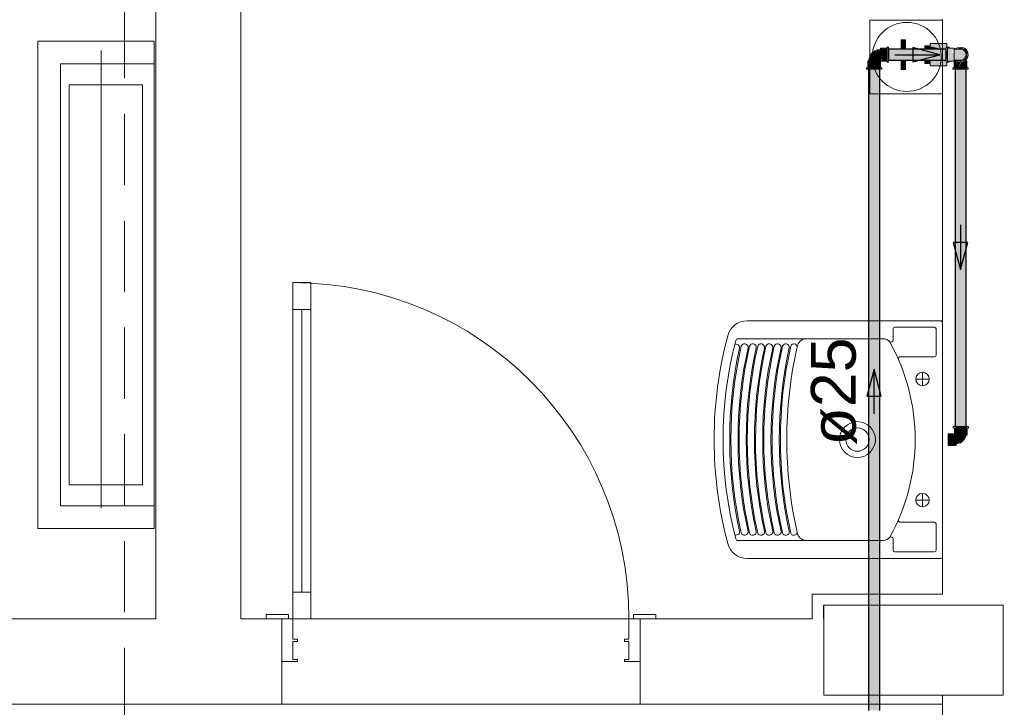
# Model space of a CAD drawing. Header units: millimetres. Extents: x 567 to 934, y -1 to 364.
# Tile 719 of 1056: x 796.25 to 800.65, y 104.75 to 107.82. Entities that reach past the tile are written whole.
import ezdxf

# ---------------------------------------------------------------- set-up
doc = ezdxf.new("R2010")
doc.units = ezdxf.units.MM
doc.header["$MEASUREMENT"] = 0
doc.linetypes.add('HIDDEN2', pattern=[0.47625, 0.3175, -0.15875])
doc.linetypes.add('NULL', pattern=[0])
for name, color, linetype, lineweight in [('A-DETL-GENF', 7, 'Continuous', 13), ('A-DETL-GENF-HDLN', 7, 'Continuous', 13), ('A-WALL', 7, 'Continuous', 25), ('AF-Condutos', 140, 'Continuous', 25), ('AF-Conexões', 152, 'Continuous', 18), ('AF-Peça de utilização', 152, 'Continuous', 18), ('AF-Registro', 253, 'Continuous', 18), ('AF-Sentido conduto', 140, 'Continuous', 30), ('AF-Textos conduto', 7, 'Continuous', 9), ('ARQ-ALV-REB', 7, 'Continuous', 18), ('ARQ-ESQUAD', 7, 'Continuous', 25), ('Caixas e Ralos - TIGRE', 7, 'Continuous', 13), ('DI-Detalhes', 1, 'HIDDEN2', 9), ('Peças hidrossanitárias', 7, 'Continuous', 13), ('Q-SPCQ', 7, 'Continuous', 13), ('S-COLS', 7, 'Continuous', 13)]:
    doc.layers.add(name, color=color, linetype=linetype, lineweight=lineweight)
doc.styles.add('Arial', font='arial.ttf')

msp = doc.modelspace()

# ---------------------------------------------------------------- hatches: boundary and pattern name
at = {"layer": 'AF-Condutos', "linetype": 'Continuous'}
for points in [[(800.13, 107.6838), (800.13, 107.6642), (800.386, 107.6642), (800.386, 107.6838)], [(800.386, 107.6443), (800.386, 107.6642), (800.13, 107.6642), (800.13, 107.6538)], [(800.386, 107.6341), (800.386, 107.6443), (800.13, 107.6538), (800.13, 107.6341)], [(800.09, 104.7352), (800.09, 107.594), (800.0405, 107.594), (800.0405, 104.7352)], [(800.476, 106.0008), (800.476, 107.594), (800.4265, 107.594), (800.4265, 106.0008)]]:
    msp.add_hatch(color=151, dxfattribs=at).paths.add_polyline_path(points)
at = {"layer": 'AF-Conexões', "linetype": 'Continuous'}
for points in [[(800.0426, 107.6438), (800.0401, 107.6302), (800.0938, 107.6331), (800.0938, 107.678), (800.0854, 107.681), (800.0567, 107.6672)], [(800.1232, 107.6864), (800.0938, 107.6874), (800.1232, 107.6836)], [(800.0938, 107.6864), (800.0938, 107.6389), (800.1232, 107.6344), (800.1232, 107.6836)], [(800.13, 107.6918), (800.1232, 107.693), (800.129, 107.6838)], [(800.1232, 107.6884), (800.1232, 107.642), (800.13, 107.6295), (800.13, 107.676)], [(800.386, 107.642), (800.3928, 107.642), (800.3928, 107.676), (800.386, 107.676)], [(800.3928, 107.6874), (800.3928, 107.6344), (800.4222, 107.6315), (800.4204, 107.6662), (800.4099, 107.67), (800.4222, 107.6836)], [(800.4784, 107.6663), (800.455, 107.6836), (800.4222, 107.6836), (800.4222, 107.6343), (800.4473, 107.6344), (800.4685, 107.6439)], [(800.434, 107.6884), (800.4598, 107.6918), (800.451, 107.693)], [(800.468, 107.6884), (800.485, 107.659), (800.4804, 107.676)], [(800.0366, 107.6302), (800.0366, 107.6008), (800.0404, 107.6008)], [(800.0376, 107.6302), (800.0404, 107.6008), (800.0851, 107.6008), (800.0851, 107.6302)], [(800.0924, 107.6008), (800.0934, 107.6302), (800.0851, 107.6302), (800.0851, 107.6008)], [(800.0938, 107.6306), (800.1232, 107.6306), (800.1232, 107.6344), (800.1002, 107.6379)], [(800.1232, 107.625), (800.13, 107.625), (800.1232, 107.6349)], [(800.4236, 107.6302), (800.4226, 107.6008), (800.4309, 107.6008), (800.4358, 107.6252)], [(800.4522, 107.6251), (800.4436, 107.6008), (800.4652, 107.6008), (800.4705, 107.6275)], [(800.451, 107.625), (800.4598, 107.6261), (800.475, 107.6349)], [(800.4794, 107.6302), (800.4711, 107.6302), (800.4652, 107.6008), (800.4784, 107.6008)], [(800.031, 107.6008), (800.031, 107.594), (800.0409, 107.6008)], [(800.0944, 107.6008), (800.048, 107.6008), (800.0355, 107.594), (800.082, 107.594)], [(800.4804, 107.6008), (800.434, 107.6008), (800.4215, 107.594), (800.468, 107.594)], [(800.4358, 107.6252), (800.4309, 107.6008), (800.4368, 107.6008), (800.442, 107.6234)], [(800.4427, 107.6261), (800.4368, 107.6008), (800.4436, 107.6008), (800.4497, 107.6251)]]:
    msp.add_hatch(color=161, dxfattribs=at).paths.add_polyline_path(points)
at = {"layer": 'AF-Peça de utilização', "linetype": 'Continuous'}
for points in [[(800.4233, 105.969), (800.3963, 105.969), (800.3963, 105.9624), (800.432, 105.9613)], [(800.432, 105.9201), (800.432, 105.9613), (800.3963, 105.9613), (800.3963, 105.9201)], [(800.4233, 105.994), (800.4233, 105.969), (800.4271, 105.9624), (800.4375, 105.9624), (800.432, 105.9916)], [(800.4811, 105.994), (800.476, 106.0005), (800.4347, 106.0008), (800.4276, 105.994)], [(800.4758, 105.9649), (800.4718, 105.994), (800.4316, 105.994), (800.4375, 105.9624)], [(800.432, 105.9236), (800.4515, 105.9288), (800.4672, 105.9427), (800.4728, 105.9624), (800.432, 105.9624)], [(800.4801, 105.9624), (800.4801, 105.994), (800.4718, 105.994), (800.4763, 105.9624)], [(800.3963, 105.9175), (800.432, 105.9166), (800.432, 105.9201), (800.3963, 105.9201)]]:
    msp.add_hatch(color=161, dxfattribs=at).paths.add_polyline_path(points)
at = {"layer": 'AF-Registro', "linetype": 'Continuous'}
for points in [[(800.2058, 107.6838), (800.2058, 107.7254), (800.1858, 107.7254), (800.1858, 107.6838)], [(800.3158, 107.6988), (800.2918, 107.6988), (800.2918, 107.6838), (800.3158, 107.6838)], [(800.3898, 107.7087), (800.3158, 107.7087), (800.3158, 107.7065), (800.3898, 107.6961)], [(800.3158, 107.7065), (800.3158, 107.6961), (800.3898, 107.6961)], [(800.3158, 107.6961), (800.3158, 107.6838), (800.3699, 107.6838)], [(800.3158, 107.6961), (800.3699, 107.6838), (800.386, 107.6838), (800.3898, 107.6961)], [(800.1858, 107.6341), (800.1858, 107.5926), (800.2058, 107.5926), (800.2058, 107.6341)], [(800.2918, 107.6209), (800.3158, 107.6192), (800.3158, 107.6341), (800.2918, 107.6341)], [(800.3898, 107.6218), (800.386, 107.6341), (800.3158, 107.6341), (800.3158, 107.6218)], [(800.3898, 107.6218), (800.3158, 107.6218), (800.3898, 107.6114)], [(800.3158, 107.6092), (800.3898, 107.6092), (800.3898, 107.6114), (800.3158, 107.6218)]]:
    msp.add_hatch(color=254, dxfattribs=at).paths.add_polyline_path(points)

# ---------------------------------------------------------------- linework, layer by layer
at = {"layer": 'A-DETL-GENF', "color": 8, "lineweight": 5}
for p, q in [((797.471, 106.6427), (797.471, 105.1427)), ((797.551, 106.6427), (797.471, 106.6427)), ((797.471, 106.6427), (797.551, 106.6427)), ((797.471, 106.5227), (797.471, 106.6427)), ((797.551, 105.1427), (797.551, 106.6427)), ((797.551, 106.6427), (797.551, 106.5227)), ((797.551, 106.5227), (797.471, 106.5227)), ((797.511, 106.5227), (797.511, 105.2627)), ((797.471, 105.2627), (797.551, 105.2627)), ((797.471, 105.1427), (797.471, 105.2627)), ((797.551, 105.2627), (797.551, 105.1427)), ((797.471, 105.1427), (797.551, 105.1427)), ((797.551, 105.1427), (797.471, 105.1427))]:
    msp.add_line(p, q, dxfattribs=at)
at = {"layer": 'A-DETL-GENF-HDLN', "color": 8, "lineweight": 5}
msp.add_arc((797.471, 105.1427), 1.5, 0, 90, dxfattribs=at)
at = {"layer": 'A-WALL', "color": 8, "lineweight": 5}
for p, q in [((796.859, 108.5455), (796.859, 105.1427)), ((797.239, 105.1427), (797.239, 108.4666)), ((800.371, 107.8165), (800.371, 105.2537)), ((799.7887, 105.2537), (799.7887, 105.1427)), ((800.371, 105.2537), (799.7887, 105.2537)), ((799.8387, 105.1427), (799.8387, 105.2037)), ((799.8387, 105.2037), (799.8414, 105.2037)), ((799.8414, 105.2037), (800.6414, 105.2037)), ((800.6414, 105.2037), (800.6414, 104.8037)), ((796.859, 105.1427), (795.709, 105.1427)), ((797.421, 105.1427), (797.239, 105.1427)), ((797.421, 104.7627), (797.421, 105.1427)), ((799.7887, 105.1427), (799.021, 105.1427)), ((799.021, 105.1427), (799.021, 104.7627)), ((799.8414, 105.1427), (799.8387, 105.1427)), ((799.8414, 104.8037), (799.8414, 105.1427)), ((800.6414, 104.8037), (799.8414, 104.8037)), ((800.371, 104.8037), (800.371, 104.5627)), ((795.709, 104.7627), (797.421, 104.7627)), ((799.021, 104.7627), (800.371, 104.7627))]:
    msp.add_line(p, q, dxfattribs=at)
at = {"layer": 'AF-Condutos'}
for p, q in [((800.13, 107.6838), (800.13, 107.6806)), ((800.1858, 107.6838), (800.13, 107.6838)), ((800.13, 107.6806), (800.13, 107.6737)), ((800.13, 107.6737), (800.13, 107.6694)), ((800.2058, 107.6838), (800.1858, 107.6838)), ((800.2918, 107.6838), (800.2058, 107.6838)), ((800.3158, 107.6838), (800.2918, 107.6838)), ((800.386, 107.6838), (800.3158, 107.6838)), ((800.386, 107.6806), (800.386, 107.6838)), ((800.386, 107.6737), (800.386, 107.6806)), ((800.386, 107.6694), (800.386, 107.6737)), ((800.13, 107.6694), (800.13, 107.6642)), ((800.13, 107.6642), (800.13, 107.6538)), ((800.13, 107.6538), (800.13, 107.6486)), ((800.13, 107.6486), (800.13, 107.6443)), ((800.13, 107.6443), (800.13, 107.6373)), ((800.13, 107.6373), (800.13, 107.6341)), ((800.13, 107.6341), (800.1858, 107.6341)), ((800.1858, 107.6341), (800.2058, 107.6341)), ((800.2058, 107.6341), (800.2918, 107.6341)), ((800.2918, 107.6341), (800.3158, 107.6341)), ((800.3158, 107.6341), (800.386, 107.6341)), ((800.386, 107.6642), (800.386, 107.6694)), ((800.386, 107.6538), (800.386, 107.6642)), ((800.386, 107.6443), (800.386, 107.6538)), ((800.386, 107.6373), (800.386, 107.6443)), ((800.386, 107.6341), (800.386, 107.6373)), ((800.0405, 107.594), (800.0405, 104.7352)), ((800.0448, 107.594), (800.0405, 107.594)), ((800.0525, 107.594), (800.0448, 107.594)), ((800.0624, 107.594), (800.0525, 107.594)), ((800.0727, 107.594), (800.0624, 107.594)), ((800.0817, 107.594), (800.0727, 107.594)), ((800.0878, 107.594), (800.0817, 107.594)), ((800.09, 107.594), (800.0878, 107.594)), ((800.09, 104.7352), (800.09, 107.594)), ((800.4308, 107.594), (800.4265, 107.594)), ((800.4265, 107.594), (800.4265, 106.0008)), ((800.4385, 107.594), (800.4308, 107.594)), ((800.4484, 107.594), (800.4385, 107.594)), ((800.4587, 107.594), (800.4484, 107.594)), ((800.4677, 107.594), (800.4587, 107.594)), ((800.4738, 107.594), (800.4677, 107.594)), ((800.476, 107.594), (800.4738, 107.594)), ((800.476, 106.0008), (800.476, 107.594)), ((800.4265, 106.0008), (800.4308, 106.0008)), ((800.4308, 106.0008), (800.4385, 106.0008)), ((800.4385, 106.0008), (800.4484, 106.0008)), ((800.4484, 106.0008), (800.4587, 106.0008)), ((800.4587, 106.0008), (800.4677, 106.0008)), ((800.4677, 106.0008), (800.4738, 106.0008)), ((800.4738, 106.0008), (800.476, 106.0008))]:
    msp.add_line(p, q, dxfattribs=at)
at = {"layer": 'AF-Conexões'}
for p, q in [((800.0622, 107.6715), (800.0567, 107.6672)), ((800.0676, 107.6757), (800.0622, 107.6715)), ((800.0739, 107.6786), (800.0676, 107.6757)), ((800.0802, 107.6814), (800.0739, 107.6786)), ((800.0885, 107.6829), (800.0802, 107.6814)), ((800.0938, 107.6839), (800.0885, 107.6829)), ((800.0938, 107.6874), (800.0938, 107.6864)), ((800.1232, 107.6874), (800.0938, 107.6874)), ((800.0938, 107.6864), (800.0938, 107.6839)), ((800.0938, 107.6839), (800.0938, 107.6836)), ((800.0938, 107.6823), (800.0938, 107.6839)), ((800.0938, 107.6836), (800.0938, 107.6791)), ((800.0938, 107.678), (800.0938, 107.6823)), ((800.0938, 107.6791), (800.0938, 107.6732)), ((800.0938, 107.6712), (800.0938, 107.678)), ((800.0938, 107.6732), (800.0938, 107.6663)), ((800.1232, 107.693), (800.1232, 107.6918)), ((800.13, 107.693), (800.1232, 107.693)), ((800.1232, 107.6918), (800.1232, 107.6884)), ((800.1232, 107.6884), (800.1232, 107.6874)), ((800.1232, 107.6874), (800.1232, 107.683)), ((800.1232, 107.6864), (800.1232, 107.6874)), ((800.1232, 107.6836), (800.1232, 107.6864)), ((800.1232, 107.6791), (800.1232, 107.6836)), ((800.1232, 107.683), (800.1232, 107.676)), ((800.1232, 107.6732), (800.1232, 107.6791)), ((800.1232, 107.676), (800.1232, 107.6678)), ((800.1232, 107.6663), (800.1232, 107.6732)), ((800.13, 107.6918), (800.13, 107.693)), ((800.13, 107.6884), (800.13, 107.6918)), ((800.13, 107.6838), (800.13, 107.6884)), ((800.13, 107.683), (800.13, 107.6838)), ((800.13, 107.676), (800.13, 107.683)), ((800.13, 107.6678), (800.13, 107.676)), ((800.386, 107.693), (800.386, 107.6918)), ((800.3898, 107.693), (800.386, 107.693)), ((800.386, 107.6918), (800.386, 107.6884)), ((800.386, 107.6884), (800.386, 107.6838)), ((800.386, 107.6838), (800.386, 107.683)), ((800.386, 107.683), (800.386, 107.676)), ((800.386, 107.676), (800.386, 107.6678)), ((800.3928, 107.693), (800.3898, 107.693)), ((800.3928, 107.6918), (800.3928, 107.693)), ((800.3928, 107.6884), (800.3928, 107.6918)), ((800.3928, 107.6874), (800.3928, 107.6884)), ((800.3928, 107.683), (800.3928, 107.6874)), ((800.3928, 107.6874), (800.3928, 107.6864)), ((800.4002, 107.6874), (800.3928, 107.6874)), ((800.3928, 107.6864), (800.3928, 107.685)), ((800.3928, 107.685), (800.3928, 107.6836)), ((800.3928, 107.6836), (800.3928, 107.6791)), ((800.3928, 107.676), (800.3928, 107.683)), ((800.3928, 107.6791), (800.3928, 107.6732)), ((800.3928, 107.6678), (800.3928, 107.676)), ((800.3928, 107.6732), (800.3928, 107.6663)), ((800.4222, 107.6874), (800.4002, 107.6874)), ((800.4222, 107.6864), (800.4222, 107.6874)), ((800.4222, 107.685), (800.4222, 107.6864)), ((800.4222, 107.6836), (800.4222, 107.685)), ((800.4222, 107.6791), (800.4222, 107.6836)), ((800.4222, 107.6836), (800.4222, 107.6836)), ((800.4275, 107.6835), (800.4222, 107.6836)), ((800.4222, 107.6836), (800.4222, 107.6807)), ((800.4222, 107.6807), (800.4222, 107.6794)), ((800.4222, 107.6794), (800.4222, 107.6751)), ((800.4222, 107.6732), (800.4222, 107.6791)), ((800.4222, 107.6751), (800.4222, 107.6692)), ((800.4222, 107.6692), (800.4222, 107.6732)), ((800.4295, 107.685), (800.4275, 107.6835)), ((800.4286, 107.6834), (800.4275, 107.6835)), ((800.4303, 107.6833), (800.4286, 107.6834)), ((800.4327, 107.6874), (800.4295, 107.685)), ((800.4349, 107.6832), (800.4303, 107.6833)), ((800.4308, 107.6837), (800.4349, 107.6832)), ((800.437, 107.6837), (800.4308, 107.6837)), ((800.434, 107.6884), (800.4327, 107.6874)), ((800.4422, 107.6918), (800.434, 107.6884)), ((800.4371, 107.6837), (800.437, 107.6837)), ((800.4402, 107.685), (800.4371, 107.6837)), ((800.4403, 107.6837), (800.4371, 107.6837)), ((800.4436, 107.6864), (800.4402, 107.685)), ((800.4473, 107.6836), (800.4403, 107.6837)), ((800.451, 107.693), (800.4422, 107.6918)), ((800.451, 107.6874), (800.4436, 107.6864)), ((800.4537, 107.6833), (800.4473, 107.6836)), ((800.4598, 107.6918), (800.451, 107.693)), ((800.4583, 107.6864), (800.451, 107.6874)), ((800.455, 107.6836), (800.4537, 107.6833)), ((800.4632, 107.6807), (800.455, 107.6836)), ((800.4614, 107.6851), (800.4583, 107.6864)), ((800.468, 107.6884), (800.4598, 107.6918)), ((800.4618, 107.685), (800.4614, 107.6851)), ((800.4652, 107.6836), (800.4618, 107.685)), ((800.47, 107.6751), (800.4632, 107.6807)), ((800.4711, 107.6791), (800.4652, 107.6836)), ((800.475, 107.683), (800.468, 107.6884)), ((800.4744, 107.6676), (800.47, 107.6751)), ((800.4756, 107.6732), (800.4711, 107.6791)), ((800.4804, 107.676), (800.475, 107.683)), ((800.4784, 107.6663), (800.4756, 107.6732)), ((800.4838, 107.6678), (800.4804, 107.676)), ((800.0376, 107.6302), (800.0366, 107.6302)), ((800.0366, 107.6302), (800.0366, 107.6008)), ((800.0401, 107.6302), (800.0376, 107.6302)), ((800.041, 107.6354), (800.0401, 107.6302)), ((800.0404, 107.6302), (800.0401, 107.6302)), ((800.0401, 107.6302), (800.0416, 107.6302)), ((800.0449, 107.6302), (800.0404, 107.6302)), ((800.0426, 107.6438), (800.041, 107.6354)), ((800.0416, 107.6302), (800.046, 107.6302)), ((800.0454, 107.6501), (800.0426, 107.6438)), ((800.0508, 107.6302), (800.0449, 107.6302)), ((800.0482, 107.6564), (800.0454, 107.6501)), ((800.046, 107.6302), (800.0527, 107.6302)), ((800.0525, 107.6618), (800.0482, 107.6564)), ((800.0576, 107.6302), (800.0508, 107.6302)), ((800.0567, 107.6672), (800.0525, 107.6618)), ((800.0527, 107.6302), (800.061, 107.6302)), ((800.065, 107.6302), (800.0576, 107.6302)), ((800.061, 107.6302), (800.0653, 107.6302)), ((800.0723, 107.6302), (800.065, 107.6302)), ((800.0653, 107.6302), (800.0697, 107.6302)), ((800.0697, 107.6302), (800.0779, 107.6302)), ((800.0792, 107.6302), (800.0723, 107.6302)), ((800.0779, 107.6302), (800.0846, 107.6302)), ((800.0851, 107.6302), (800.0792, 107.6302)), ((800.0846, 107.6302), (800.0892, 107.6302)), ((800.0896, 107.6302), (800.0851, 107.6302)), ((800.0892, 107.6302), (800.0908, 107.6302)), ((800.0908, 107.6302), (800.0896, 107.6302)), ((800.0908, 107.6302), (800.0921, 107.6319)), ((800.0924, 107.6302), (800.0908, 107.6302)), ((800.0921, 107.6319), (800.0938, 107.6331)), ((800.0934, 107.6302), (800.0924, 107.6302)), ((800.0934, 107.6008), (800.0934, 107.6302)), ((800.0938, 107.663), (800.0938, 107.6712)), ((800.0938, 107.6663), (800.0938, 107.659)), ((800.0938, 107.6543), (800.0938, 107.663)), ((800.0938, 107.659), (800.0938, 107.6516)), ((800.0938, 107.6461), (800.0938, 107.6543)), ((800.0938, 107.6516), (800.0938, 107.6448)), ((800.0938, 107.6393), (800.0938, 107.6461)), ((800.0938, 107.6448), (800.0938, 107.6389)), ((800.0938, 107.6348), (800.0938, 107.6393)), ((800.0938, 107.6389), (800.0938, 107.6344)), ((800.0938, 107.6331), (800.0938, 107.6348)), ((800.0938, 107.6344), (800.0938, 107.6331)), ((800.0938, 107.6331), (800.0938, 107.6315)), ((800.0938, 107.6315), (800.0938, 107.6306)), ((800.0938, 107.6306), (800.1232, 107.6306)), ((800.1232, 107.6678), (800.1232, 107.659)), ((800.1232, 107.659), (800.1232, 107.6663)), ((800.1232, 107.659), (800.1232, 107.6502)), ((800.1232, 107.6516), (800.1232, 107.659)), ((800.1232, 107.6448), (800.1232, 107.6516)), ((800.1232, 107.6502), (800.1232, 107.642)), ((800.1232, 107.6389), (800.1232, 107.6448)), ((800.1232, 107.642), (800.1232, 107.6349)), ((800.1232, 107.6344), (800.1232, 107.6389)), ((800.1232, 107.6349), (800.1232, 107.6306)), ((800.1232, 107.6315), (800.1232, 107.6344)), ((800.1232, 107.6306), (800.1232, 107.6315)), ((800.1232, 107.6306), (800.1232, 107.6295)), ((800.1232, 107.6295), (800.1232, 107.6261)), ((800.13, 107.659), (800.13, 107.6678)), ((800.13, 107.6502), (800.13, 107.659)), ((800.13, 107.642), (800.13, 107.6502)), ((800.13, 107.6349), (800.13, 107.642)), ((800.13, 107.6341), (800.13, 107.6349)), ((800.13, 107.6295), (800.13, 107.6341)), ((800.13, 107.6261), (800.13, 107.6295)), ((800.386, 107.6678), (800.386, 107.659)), ((800.386, 107.659), (800.386, 107.6502)), ((800.386, 107.6502), (800.386, 107.642)), ((800.386, 107.642), (800.386, 107.6349)), ((800.386, 107.6349), (800.386, 107.6341)), ((800.386, 107.6341), (800.386, 107.6295)), ((800.386, 107.6295), (800.386, 107.6261)), ((800.3928, 107.659), (800.3928, 107.6678)), ((800.3928, 107.6663), (800.3928, 107.659)), ((800.3928, 107.6502), (800.3928, 107.659)), ((800.3928, 107.659), (800.3928, 107.6516)), ((800.3928, 107.6516), (800.3928, 107.6448)), ((800.3928, 107.642), (800.3928, 107.6502)), ((800.3928, 107.6448), (800.3928, 107.6389)), ((800.3928, 107.6349), (800.3928, 107.642)), ((800.3928, 107.6389), (800.3928, 107.6344)), ((800.3928, 107.6306), (800.3928, 107.6349)), ((800.3928, 107.6344), (800.3928, 107.633)), ((800.3928, 107.633), (800.3928, 107.6315)), ((800.3928, 107.6315), (800.3928, 107.6306)), ((800.3928, 107.6295), (800.3928, 107.6306)), ((800.3928, 107.6306), (800.4222, 107.6306)), ((800.3928, 107.6261), (800.3928, 107.6295)), ((800.4222, 107.6663), (800.4222, 107.6692)), ((800.4222, 107.6692), (800.4222, 107.6676)), ((800.4222, 107.6676), (800.4222, 107.659)), ((800.4222, 107.659), (800.4222, 107.6663)), ((800.4222, 107.6516), (800.4222, 107.659)), ((800.4222, 107.659), (800.4222, 107.6504)), ((800.4222, 107.6487), (800.4222, 107.6516)), ((800.4222, 107.6504), (800.4222, 107.6487)), ((800.4222, 107.6448), (800.4222, 107.6487)), ((800.4222, 107.6487), (800.4222, 107.6428)), ((800.4222, 107.6389), (800.4222, 107.6448)), ((800.4222, 107.6428), (800.4222, 107.6373)), ((800.4222, 107.6344), (800.4222, 107.6389)), ((800.4222, 107.6373), (800.4222, 107.6343)), ((800.4222, 107.6343), (800.4222, 107.6344)), ((800.4222, 107.633), (800.4222, 107.6343)), ((800.4222, 107.6343), (800.4224, 107.6343)), ((800.4222, 107.6315), (800.4222, 107.633)), ((800.4222, 107.6306), (800.4222, 107.6315)), ((800.4224, 107.6343), (800.4263, 107.6345)), ((800.4226, 107.6302), (800.4226, 107.6008)), ((800.4236, 107.6302), (800.4226, 107.6302)), ((800.4264, 107.6302), (800.4236, 107.6302)), ((800.4263, 107.6345), (800.4275, 107.6345)), ((800.4264, 107.633), (800.4264, 107.6327)), ((800.4264, 107.6327), (800.4264, 107.6302)), ((800.4264, 107.6302), (800.4294, 107.6302)), ((800.4309, 107.6302), (800.4264, 107.6302)), ((800.4275, 107.6345), (800.4286, 107.6345)), ((800.4275, 107.6345), (800.4295, 107.633)), ((800.4286, 107.6345), (800.4303, 107.6346)), ((800.4294, 107.6302), (800.4324, 107.6302)), ((800.4295, 107.633), (800.4327, 107.6305)), ((800.4303, 107.6346), (800.4349, 107.6348)), ((800.4349, 107.6348), (800.4308, 107.6343)), ((800.4308, 107.6343), (800.437, 107.6342)), ((800.4324, 107.6302), (800.4309, 107.6302)), ((800.4324, 107.6302), (800.4329, 107.6302)), ((800.4329, 107.6302), (800.4324, 107.6302)), ((800.4327, 107.6305), (800.4331, 107.6302)), ((800.4331, 107.6302), (800.434, 107.6295)), ((800.434, 107.6295), (800.4422, 107.6261)), ((800.437, 107.6342), (800.4371, 107.6342)), ((800.4371, 107.6342), (800.4403, 107.6342)), ((800.4371, 107.6342), (800.4402, 107.633)), ((800.4402, 107.633), (800.4436, 107.6315)), ((800.4403, 107.6342), (800.4473, 107.6344)), ((800.4436, 107.6315), (800.451, 107.6306)), ((800.4473, 107.6344), (800.4537, 107.6347)), ((800.451, 107.6306), (800.4583, 107.6315)), ((800.4537, 107.6347), (800.455, 107.6343)), ((800.455, 107.6343), (800.4632, 107.6373)), ((800.4583, 107.6315), (800.465, 107.6343)), ((800.4598, 107.6261), (800.468, 107.6295)), ((800.4632, 107.6373), (800.47, 107.6428)), ((800.465, 107.6343), (800.4652, 107.6344)), ((800.4652, 107.6344), (800.4711, 107.6389)), ((800.468, 107.6295), (800.4688, 107.6302)), ((800.4688, 107.6302), (800.475, 107.6349)), ((800.4695, 107.6302), (800.4688, 107.6302)), ((800.4688, 107.6302), (800.4726, 107.6302)), ((800.4711, 107.6302), (800.4695, 107.6302)), ((800.47, 107.6428), (800.4744, 107.6504)), ((800.4711, 107.6389), (800.4756, 107.6448)), ((800.4756, 107.6302), (800.4711, 107.6302)), ((800.4726, 107.6302), (800.4755, 107.6302)), ((800.4759, 107.659), (800.4744, 107.6676)), ((800.4744, 107.6504), (800.4759, 107.659)), ((800.475, 107.6349), (800.4756, 107.6357)), ((800.4755, 107.6302), (800.4756, 107.6302)), ((800.4756, 107.6448), (800.4784, 107.6516)), ((800.4756, 107.6357), (800.4804, 107.642)), ((800.4756, 107.6354), (800.4756, 107.6357)), ((800.4756, 107.6303), (800.4756, 107.6354)), ((800.4756, 107.6302), (800.4756, 107.6303)), ((800.4784, 107.6302), (800.4756, 107.6302)), ((800.4794, 107.659), (800.4784, 107.6663)), ((800.4784, 107.6516), (800.4794, 107.659)), ((800.4794, 107.6302), (800.4784, 107.6302)), ((800.4794, 107.6008), (800.4794, 107.6302)), ((800.4804, 107.642), (800.4838, 107.6502)), ((800.485, 107.659), (800.4838, 107.6678)), ((800.4838, 107.6502), (800.485, 107.659)), ((800.0321, 107.6008), (800.031, 107.6008)), ((800.031, 107.6008), (800.031, 107.594)), ((800.031, 107.594), (800.0321, 107.594)), ((800.0355, 107.6008), (800.0321, 107.6008)), ((800.0321, 107.594), (800.0355, 107.594)), ((800.0366, 107.6008), (800.0355, 107.6008)), ((800.0355, 107.594), (800.0405, 107.594)), ((800.0409, 107.6008), (800.0366, 107.6008)), ((800.0366, 107.6008), (800.0376, 107.6008)), ((800.0376, 107.6008), (800.0404, 107.6008)), ((800.0404, 107.6008), (800.0449, 107.6008)), ((800.0405, 107.594), (800.0409, 107.594)), ((800.048, 107.6008), (800.0409, 107.6008)), ((800.0409, 107.594), (800.048, 107.594)), ((800.0449, 107.6008), (800.0508, 107.6008)), ((800.0562, 107.6008), (800.048, 107.6008)), ((800.048, 107.594), (800.0562, 107.594)), ((800.0508, 107.6008), (800.0576, 107.6008)), ((800.065, 107.6008), (800.0562, 107.6008)), ((800.0562, 107.594), (800.065, 107.594)), ((800.0576, 107.6008), (800.065, 107.6008)), ((800.0738, 107.6008), (800.065, 107.6008)), ((800.065, 107.6008), (800.0723, 107.6008)), ((800.065, 107.594), (800.0738, 107.594)), ((800.0723, 107.6008), (800.0792, 107.6008)), ((800.082, 107.6008), (800.0738, 107.6008)), ((800.0738, 107.594), (800.082, 107.594)), ((800.0792, 107.6008), (800.0851, 107.6008)), ((800.089, 107.6008), (800.082, 107.6008)), ((800.082, 107.594), (800.089, 107.594)), ((800.0851, 107.6008), (800.0896, 107.6008)), ((800.0934, 107.6008), (800.089, 107.6008)), ((800.089, 107.594), (800.09, 107.594)), ((800.0896, 107.6008), (800.0924, 107.6008)), ((800.09, 107.594), (800.0944, 107.594)), ((800.0924, 107.6008), (800.0934, 107.6008)), ((800.0944, 107.6008), (800.0934, 107.6008)), ((800.0978, 107.6008), (800.0944, 107.6008)), ((800.0944, 107.594), (800.0978, 107.594)), ((800.099, 107.6008), (800.0978, 107.6008)), ((800.0978, 107.594), (800.099, 107.594)), ((800.099, 107.594), (800.099, 107.6008)), ((800.1232, 107.6261), (800.1232, 107.625)), ((800.1232, 107.625), (800.13, 107.625)), ((800.13, 107.625), (800.13, 107.6261)), ((800.386, 107.6261), (800.386, 107.625)), ((800.386, 107.625), (800.3898, 107.625)), ((800.3898, 107.625), (800.3928, 107.625)), ((800.3928, 107.625), (800.3928, 107.6261)), ((800.417, 107.6008), (800.417, 107.594)), ((800.4181, 107.6008), (800.417, 107.6008)), ((800.417, 107.594), (800.4181, 107.594)), ((800.4215, 107.6008), (800.4181, 107.6008)), ((800.4181, 107.594), (800.4215, 107.594)), ((800.4226, 107.6008), (800.4215, 107.6008)), ((800.4215, 107.594), (800.4265, 107.594)), ((800.4269, 107.6008), (800.4226, 107.6008)), ((800.4226, 107.6008), (800.4236, 107.6008)), ((800.4236, 107.6008), (800.4264, 107.6008)), ((800.4264, 107.6008), (800.4309, 107.6008)), ((800.4265, 107.594), (800.4269, 107.594)), ((800.434, 107.6008), (800.4269, 107.6008)), ((800.4269, 107.594), (800.434, 107.594)), ((800.4309, 107.6008), (800.4368, 107.6008)), ((800.4422, 107.6008), (800.434, 107.6008)), ((800.434, 107.594), (800.4422, 107.594)), ((800.4368, 107.6008), (800.4436, 107.6008)), ((800.4422, 107.6261), (800.4486, 107.6253)), ((800.451, 107.6008), (800.4422, 107.6008)), ((800.4422, 107.594), (800.451, 107.594)), ((800.4436, 107.6008), (800.451, 107.6008)), ((800.4486, 107.6253), (800.451, 107.625)), ((800.451, 107.625), (800.4598, 107.6261)), ((800.451, 107.6008), (800.4583, 107.6008)), ((800.4598, 107.6008), (800.451, 107.6008)), ((800.451, 107.594), (800.4598, 107.594)), ((800.4583, 107.6008), (800.4652, 107.6008)), ((800.468, 107.6008), (800.4598, 107.6008)), ((800.4598, 107.594), (800.468, 107.594)), ((800.4652, 107.6008), (800.4711, 107.6008)), ((800.475, 107.6008), (800.468, 107.6008)), ((800.468, 107.594), (800.475, 107.594)), ((800.4711, 107.6008), (800.4756, 107.6008)), ((800.4794, 107.6008), (800.475, 107.6008)), ((800.475, 107.594), (800.476, 107.594)), ((800.4756, 107.6008), (800.4784, 107.6008)), ((800.476, 107.594), (800.4804, 107.594)), ((800.4784, 107.6008), (800.4794, 107.6008)), ((800.4804, 107.6008), (800.4794, 107.6008)), ((800.4838, 107.6008), (800.4804, 107.6008)), ((800.4804, 107.594), (800.4838, 107.594)), ((800.485, 107.6008), (800.4838, 107.6008)), ((800.4838, 107.594), (800.485, 107.594)), ((800.485, 107.594), (800.485, 107.6008))]:
    msp.add_line(p, q, dxfattribs=at)
at = {"layer": 'AF-Peça de utilização'}
for p, q in [((800.3963, 105.969), (800.3963, 105.9681)), ((800.4233, 105.969), (800.3963, 105.969)), ((800.3963, 105.9681), (800.3963, 105.9655)), ((800.3963, 105.9655), (800.3963, 105.9624)), ((800.3963, 105.9624), (800.3963, 105.9613)), ((800.3963, 105.9613), (800.3963, 105.9559)), ((800.4188, 106.0008), (800.4177, 106.0008)), ((800.4177, 106.0008), (800.4177, 105.994)), ((800.4177, 105.994), (800.4188, 105.994)), ((800.4222, 106.0008), (800.4188, 106.0008)), ((800.4188, 105.994), (800.4222, 105.994)), ((800.4265, 106.0008), (800.4222, 106.0008)), ((800.4222, 105.994), (800.4233, 105.994)), ((800.4233, 105.994), (800.4276, 105.994)), ((800.4243, 105.994), (800.4233, 105.994)), ((800.4233, 105.994), (800.4233, 105.969)), ((800.4271, 105.994), (800.4243, 105.994)), ((800.4276, 106.0008), (800.4265, 106.0008)), ((800.4316, 105.994), (800.4271, 105.994)), ((800.4271, 105.9624), (800.4316, 105.9624)), ((800.4347, 106.0008), (800.4276, 106.0008)), ((800.4276, 105.994), (800.4347, 105.994)), ((800.4375, 105.994), (800.4316, 105.994)), ((800.4316, 105.9624), (800.432, 105.9624)), ((800.432, 105.9613), (800.432, 105.9624)), ((800.432, 105.9624), (800.4375, 105.9624)), ((800.4364, 105.9624), (800.432, 105.9624)), ((800.432, 105.9624), (800.432, 105.9578)), ((800.432, 105.9559), (800.432, 105.9613)), ((800.432, 105.9578), (800.432, 105.953)), ((800.4429, 106.0008), (800.4347, 106.0008)), ((800.4347, 105.994), (800.4429, 105.994)), ((800.4416, 105.9624), (800.4364, 105.9624)), ((800.4443, 105.994), (800.4375, 105.994)), ((800.4375, 105.9624), (800.4443, 105.9624)), ((800.4474, 105.9624), (800.4416, 105.9624)), ((800.4517, 106.0008), (800.4429, 106.0008)), ((800.4429, 105.994), (800.4517, 105.994)), ((800.4517, 105.994), (800.4443, 105.994)), ((800.4443, 105.9624), (800.4517, 105.9624)), ((800.4534, 105.9624), (800.4474, 105.9624)), ((800.4605, 106.0008), (800.4517, 106.0008)), ((800.4517, 105.994), (800.4605, 105.994)), ((800.459, 105.994), (800.4517, 105.994)), ((800.4517, 105.9624), (800.459, 105.9624)), ((800.4593, 105.9624), (800.4534, 105.9624)), ((800.4659, 105.994), (800.459, 105.994)), ((800.459, 105.9624), (800.4659, 105.9624)), ((800.4647, 105.9624), (800.4593, 105.9624)), ((800.4687, 106.0008), (800.4605, 106.0008)), ((800.4605, 105.994), (800.4687, 105.994)), ((800.4693, 105.9624), (800.4647, 105.9624)), ((800.4718, 105.994), (800.4659, 105.994)), ((800.4659, 105.9624), (800.4718, 105.9624)), ((800.4757, 106.0008), (800.4687, 106.0008)), ((800.4687, 105.994), (800.4757, 105.994)), ((800.4728, 105.9624), (800.4693, 105.9624)), ((800.475, 105.9624), (800.4712, 105.9519)), ((800.4712, 105.9519), (800.4758, 105.9624)), ((800.4763, 105.994), (800.4718, 105.994)), ((800.4718, 105.9624), (800.475, 105.9624)), ((800.4726, 105.9551), (800.475, 105.9624)), ((800.475, 105.9624), (800.4728, 105.9624)), ((800.475, 105.9624), (800.4758, 105.9624)), ((800.4758, 105.9624), (800.475, 105.9624)), ((800.476, 106.0008), (800.4757, 106.0008)), ((800.4757, 105.994), (800.476, 105.994)), ((800.4758, 105.9624), (800.4763, 105.9624)), ((800.4811, 106.0008), (800.476, 106.0008)), ((800.476, 105.994), (800.4801, 105.994)), ((800.4791, 105.994), (800.4763, 105.994)), ((800.4763, 105.9624), (800.4791, 105.9624)), ((800.4801, 105.994), (800.4791, 105.994)), ((800.4791, 105.9624), (800.4801, 105.9624)), ((800.4801, 105.994), (800.4811, 105.994)), ((800.4801, 105.9624), (800.4801, 105.994)), ((800.4845, 106.0008), (800.4811, 106.0008)), ((800.4811, 105.994), (800.4845, 105.994)), ((800.4857, 106.0008), (800.4845, 106.0008)), ((800.4845, 105.994), (800.4857, 105.994)), ((800.4857, 105.994), (800.4857, 106.0008)), ((800.3963, 105.9559), (800.3963, 105.9496)), ((800.3963, 105.9496), (800.3963, 105.9428)), ((800.3963, 105.9428), (800.3963, 105.936)), ((800.3963, 105.936), (800.3963, 105.9297)), ((800.3963, 105.9297), (800.3963, 105.9243)), ((800.3963, 105.9243), (800.3963, 105.9201)), ((800.3963, 105.9201), (800.3963, 105.9175)), ((800.3963, 105.9175), (800.3963, 105.9166)), ((800.3963, 105.9166), (800.432, 105.9166)), ((800.432, 105.9496), (800.432, 105.9559)), ((800.432, 105.953), (800.432, 105.9479)), ((800.432, 105.9428), (800.432, 105.9496)), ((800.432, 105.9479), (800.432, 105.9427)), ((800.432, 105.936), (800.432, 105.9428)), ((800.432, 105.9427), (800.432, 105.9375)), ((800.432, 105.9375), (800.432, 105.9328)), ((800.432, 105.9297), (800.432, 105.936)), ((800.432, 105.9328), (800.432, 105.9287)), ((800.432, 105.9243), (800.432, 105.9297)), ((800.432, 105.9287), (800.432, 105.9256)), ((800.432, 105.9229), (800.4424, 105.9261)), ((800.432, 105.9256), (800.432, 105.9236)), ((800.432, 105.9229), (800.432, 105.9243)), ((800.432, 105.9236), (800.432, 105.9229)), ((800.432, 105.9201), (800.432, 105.9229)), ((800.432, 105.9175), (800.432, 105.9201)), ((800.432, 105.9166), (800.432, 105.9175)), ((800.4424, 105.9261), (800.4515, 105.9288)), ((800.4515, 105.9288), (800.456, 105.9329)), ((800.456, 105.9329), (800.4593, 105.9358)), ((800.4593, 105.9358), (800.4672, 105.9427)), ((800.4672, 105.9427), (800.4707, 105.9506)), ((800.4707, 105.9506), (800.4722, 105.9538)), ((800.4722, 105.9538), (800.4726, 105.9551))]:
    msp.add_line(p, q, dxfattribs=at)
at = {"layer": 'AF-Registro'}
for p, q in [((800.1858, 107.7254), (800.1858, 107.6838)), ((800.2058, 107.7254), (800.1858, 107.7254)), ((800.2058, 107.6838), (800.2058, 107.7254)), ((800.2918, 107.6988), (800.2918, 107.697)), ((800.3158, 107.6988), (800.2918, 107.6988)), ((800.2918, 107.697), (800.2918, 107.6887)), ((800.2918, 107.6887), (800.2918, 107.6838)), ((800.3158, 107.7087), (800.3158, 107.7065)), ((800.3898, 107.7087), (800.3158, 107.7087)), ((800.3158, 107.7065), (800.3158, 107.6988)), ((800.3158, 107.6988), (800.3158, 107.6961)), ((800.3158, 107.697), (800.3158, 107.6988)), ((800.3158, 107.6887), (800.3158, 107.697)), ((800.3158, 107.6961), (800.3158, 107.6838)), ((800.3158, 107.6838), (800.3158, 107.6887)), ((800.3898, 107.7065), (800.3898, 107.7087)), ((800.3898, 107.6961), (800.3898, 107.7065)), ((800.3898, 107.693), (800.3898, 107.6961)), ((800.4002, 107.693), (800.3928, 107.693)), ((800.4002, 107.6918), (800.4002, 107.693)), ((800.4002, 107.6884), (800.4002, 107.6918)), ((800.4002, 107.6874), (800.4002, 107.6884)), ((800.4295, 107.685), (800.4208, 107.685)), ((800.4304, 107.6834), (800.4303, 107.6833)), ((800.4333, 107.6884), (800.4327, 107.6874)), ((800.1858, 107.6341), (800.1858, 107.5926)), ((800.2058, 107.5926), (800.2058, 107.6341)), ((800.2918, 107.6341), (800.2918, 107.6292)), ((800.2918, 107.6292), (800.2918, 107.6209)), ((800.3158, 107.6341), (800.3158, 107.6218)), ((800.3158, 107.6292), (800.3158, 107.6341)), ((800.3158, 107.6209), (800.3158, 107.6292)), ((800.4002, 107.6261), (800.4002, 107.6295)), ((800.4208, 107.633), (800.4257, 107.633)), ((800.4257, 107.633), (800.4264, 107.633)), ((800.4264, 107.633), (800.4295, 107.633)), ((800.4303, 107.6346), (800.4304, 107.6346)), ((800.4327, 107.6305), (800.4329, 107.6302)), ((800.4329, 107.6302), (800.4331, 107.6299)), ((800.4331, 107.6299), (800.4333, 107.6296)), ((800.1858, 107.5926), (800.2058, 107.5926)), ((800.2918, 107.6209), (800.2918, 107.6192)), ((800.2918, 107.6192), (800.3158, 107.6192)), ((800.3158, 107.6218), (800.3158, 107.6192)), ((800.3158, 107.6192), (800.3158, 107.6209)), ((800.3158, 107.6192), (800.3158, 107.6114)), ((800.3158, 107.6114), (800.3158, 107.6092)), ((800.3158, 107.6092), (800.3898, 107.6092)), ((800.3898, 107.6218), (800.3898, 107.625)), ((800.3898, 107.6114), (800.3898, 107.6218)), ((800.3898, 107.6092), (800.3898, 107.6114)), ((800.3928, 107.625), (800.4002, 107.625)), ((800.4002, 107.625), (800.4002, 107.6261))]:
    msp.add_line(p, q, dxfattribs=at)
at = {"layer": 'AF-Sentido conduto'}
for p, q in [((800.358, 107.659), (800.2372, 107.6913)), ((800.2372, 107.6913), (800.2372, 107.6266)), ((800.2372, 107.6266), (800.358, 107.659)), ((800.4833, 106.8216), (800.4186, 106.8216)), ((800.4186, 106.8216), (800.451, 106.7008)), ((800.451, 106.7008), (800.4833, 106.8216)), ((800.065, 106.2571), (800.0326, 106.1364)), ((800.0973, 106.1364), (800.065, 106.2571)), ((800.0326, 106.1364), (800.0973, 106.1364))]:
    msp.add_line(p, q, dxfattribs=at)
for points in [[(800.158, 107.659), (800.358, 107.659)], [(800.451, 106.9008), (800.451, 106.7008)], [(800.065, 106.0571), (800.065, 106.2571)]]:
    msp.add_lwpolyline(points, dxfattribs=at)
at = {"layer": 'ARQ-ALV-REB', "color": 8, "lineweight": 5}
for p, q in [((800.0465, 107.4845), (800.0465, 107.8135)), ((800.0465, 107.8135), (800.371, 107.8135)), ((800.371, 107.4845), (800.0465, 107.4845)), ((798.971, 105.1427), (797.551, 105.1427)), ((799.021, 104.7627), (797.421, 104.7627))]:
    msp.add_line(p, q, dxfattribs=at)
at = {"layer": 'ARQ-ESQUAD', "color": 8, "lineweight": 5}
for p, q in [((797.451, 105.1627), (797.351, 105.1627)), ((797.351, 105.1627), (797.351, 105.1427)), ((797.471, 105.1427), (797.421, 105.1427)), ((797.421, 105.1427), (797.451, 105.1427)), ((797.451, 105.1427), (797.451, 105.1627)), ((797.471, 105.0527), (797.471, 105.1427)), ((799.021, 105.1427), (798.971, 105.1427)), ((798.971, 105.1427), (798.971, 105.0527)), ((799.091, 105.1627), (798.991, 105.1627)), ((798.991, 105.1627), (798.991, 105.1427)), ((798.991, 105.1427), (799.021, 105.1427)), ((799.091, 105.1427), (799.091, 105.1627)), ((797.491, 105.0527), (797.471, 105.0527)), ((797.471, 104.9627), (797.471, 105.0427)), ((797.471, 105.0427), (797.491, 105.0427)), ((797.491, 105.0427), (797.491, 105.0527)), ((798.971, 105.0527), (798.951, 105.0527)), ((798.951, 105.0527), (798.951, 105.0427)), ((798.951, 105.0427), (798.971, 105.0427)), ((798.971, 105.0427), (798.971, 104.9627)), ((797.421, 104.9527), (797.491, 104.9527)), ((797.491, 104.9627), (797.471, 104.9627)), ((797.491, 104.9527), (797.491, 104.9627)), ((798.971, 104.9627), (798.951, 104.9627)), ((798.951, 104.9627), (798.951, 104.9527)), ((798.951, 104.9527), (799.021, 104.9527))]:
    msp.add_line(p, q, dxfattribs=at)
at = {"layer": 'Caixas e Ralos - TIGRE', "color": 8, "lineweight": 5}
for p, q in [((800.371, 107.8135), (800.0465, 107.8135)), ((800.0465, 107.8135), (800.0465, 107.4845)), ((800.0465, 107.4845), (800.371, 107.4845))]:
    msp.add_line(p, q, dxfattribs=at)
for start, end in [(90, 270), (270, 90)]:
    msp.add_arc((800.211, 107.649), 0.154, start, end, dxfattribs=at)
at = {"layer": 'DI-Detalhes'}
msp.add_lwpolyline([(796.7193, 109.23), (800.7669, 109.23), (800.7669, 99.4575), (796.7193, 99.4575), (796.7193, 109.23)], dxfattribs=at)
at = {"layer": 'Peças hidrossanitárias', "color": 8, "lineweight": 5}
for p, q in [((800.0465, 107.4845), (800.0465, 107.8135)), ((800.0465, 107.8135), (800.371, 107.8135)), ((800.371, 107.4845), (800.0465, 107.4845)), ((800.361, 106.4727), (799.4986, 106.4727)), ((800.157, 106.4435), (800.335, 106.4435)), ((800.1502, 106.3857), (800.1502, 106.4367)), ((800.3418, 106.4367), (800.3418, 106.3187)), ((799.4589, 106.3655), (799.4435, 106.3693)), ((799.4572, 106.3927), (800.1039, 106.3927)), ((800.335, 106.3119), (800.1833, 106.3119)), ((800.281, 106.2427), (800.281, 106.1827)), ((800.251, 106.2127), (800.311, 106.2127)), ((800.281, 105.7027), (800.281, 105.6427)), ((800.251, 105.6727), (800.311, 105.6727)), ((800.335, 105.5738), (800.1833, 105.5738)), ((800.3418, 105.449), (800.3418, 105.567)), ((799.4575, 105.5192), (799.4436, 105.5157)), ((800.1039, 105.4927), (799.4572, 105.4927)), ((800.1502, 105.4999), (800.1502, 105.449)), ((800.157, 105.4422), (800.335, 105.4422)), ((799.4986, 105.4127), (800.361, 105.4127))]:
    msp.add_line(p, q, dxfattribs=at)
msp.add_circle((799.9907, 105.9427), 0.08, dxfattribs=at)
for centre, radius, start, end in [((799.4986, 106.3827), 0.09, 90, 165.0895), ((800.157, 106.4367), 0.0068, 90, 180), ((800.335, 106.4367), 0.0068, 0, 90), ((800.361, 106.4627), 0.01, 360, 90), ((801.151, 105.9427), 1.8, 165.0895, 180), ((801.151, 105.9427), 1.76, 165.438, 194.5621), ((801.3153, 105.9427), 1.8896, 167.2621, 192.7346), ((799.4572, 106.3827), 0.01, 90, 165.438), ((799.4509, 106.3542), 0.0138, 351.9143, 54.6727), ((801.352, 105.9427), 1.8896, 167.2621, 192.7346), ((801.3886, 105.9427), 1.8896, 167.2621, 192.7346), ((801.4253, 105.9427), 1.8896, 167.2621, 192.7346), ((801.4624, 105.9427), 1.8896, 167.2621, 192.7346), ((801.4995, 105.9427), 1.8896, 167.2621, 192.7346), ((801.5432, 105.9427), 1.8964, 167.3097, 192.6905), ((801.5376, 105.9427), 1.8622, 167.1663, 192.8337), ((799.7634, 106.351), 0.0418, 93.3239, 172.6757), ((800.1037, 106.3523), 0.0404, 39.0437, 89.7957), ((800.1388, 106.389), 0.0118, 251.6854, 344.0446), ((799.3571, 105.9427), 0.8913, 330.7855, 29.2136), ((801.3522, 105.9427), 1.9316, 167.7567, 192.2433), ((801.3554, 105.9427), 1.8978, 167.5285, 192.4715), ((801.3922, 105.9427), 1.8978, 167.5285, 192.4715), ((801.4287, 105.9427), 1.8978, 167.5285, 192.4715), ((801.4655, 105.9427), 1.8978, 167.5285, 192.4715), ((801.5026, 105.9427), 1.8978, 167.5285, 192.4715), ((801.5397, 105.9427), 1.8978, 167.5285, 192.4715), ((800.1833, 106.3016), 0.0103, 90, 180), ((800.335, 106.3187), 0.0068, 270, 0), ((800.281, 106.2127), 0.03, 90, 270), ((800.281, 106.2127), 0.03, 90, 270), ((800.281, 106.2127), 0.03, 270, 90), ((800.281, 106.2127), 0.03, 270, 90), ((799.9907, 105.9427), 0.052, 0, 180), ((801.151, 105.9427), 1.8, 180, 194.9105), ((799.9907, 105.9427), 0.052, 180, 0), ((800.281, 105.6727), 0.03, 90, 270), ((800.281, 105.6727), 0.03, 90, 270), ((800.281, 105.6727), 0.03, 270, 90), ((800.281, 105.6727), 0.03, 270, 90), ((800.1833, 105.584), 0.0102, 180, 270), ((800.335, 105.567), 0.00681, 0, 90), ((799.7634, 105.5344), 0.0418, 187.3239, 266.6762), ((799.4986, 105.5027), 0.09, 194.9105, 270), ((799.4572, 105.5027), 0.01, 194.5621, 270), ((800.1037, 105.5333), 0.0404, 270.199, 320.9647), ((800.1388, 105.4967), 0.0118, 15.9512, 108.2638), ((800.157, 105.449), 0.0068, 180, 270), ((800.335, 105.449), 0.0068, 270, 0), ((800.361, 105.4227), 0.01, 270, 0)]:
    msp.add_arc(centre, radius, start, end, dxfattribs=at)
for centre, major_axis, ratio, start_param, end_param in [((799.4873, 106.3559), (-0.0151, 0.0033), 0.866837, 3.141593, 6.275174), ((799.524, 106.3559), (-0.0151, 0.0033), 0.866837, 3.141593, 6.275174), ((799.5606, 106.3559), (-0.0151, 0.0033), 0.866837, 3.141593, 6.275174), ((799.5973, 106.3559), (-0.0151, 0.0033), 0.866837, 3.141593, 6.275174), ((799.6345, 106.3559), (-0.0151, 0.0033), 0.866837, 3.141593, 6.275174), ((799.6716, 106.3559), (-0.0151, 0.0033), 0.866837, 3.141593, 6.275174), ((799.7071, 106.3561), (-0.014, 0.0032), 0.924198, 3.141593, 6.283784), ((799.4526, 105.5302), (0.0119, 0.0029), 0.98253, 4.891996, 6.283185), ((799.4873, 105.5295), (0.0151, 0.0033), 0.86017, 3.141593, 6.283185), ((799.524, 105.5295), (0.0151, 0.0033), 0.86017, 3.141593, 6.283185), ((799.5606, 105.5295), (0.0151, 0.0033), 0.86017, 3.141593, 6.283185), ((799.5973, 105.5295), (0.0151, 0.0033), 0.86017, 3.141593, 6.283185), ((799.6345, 105.5295), (0.0151, 0.0033), 0.86017, 3.141593, 6.283185), ((799.6716, 105.5295), (0.0151, 0.0033), 0.86017, 3.141593, 6.283185), ((799.7071, 105.5292), (0.014, 0.0032), 0.924203, 3.140999, 6.28319)]:
    msp.add_ellipse(centre, major_axis=major_axis, ratio=ratio, start_param=start_param, end_param=end_param, dxfattribs=at)
at = {"layer": 'Q-SPCQ', "color": 8, "lineweight": 5}
for p, q in [((796.333, 107.7187), (796.333, 105.5467)), ((796.851, 107.7187), (796.333, 107.7187)), ((796.851, 105.5467), (796.851, 107.7187)), ((796.615, 105.6364), (796.615, 107.6783)), ((796.433, 107.6187), (796.433, 105.6467)), ((796.851, 107.6187), (796.433, 107.6187)), ((796.473, 105.7407), (796.473, 107.5247)), ((796.799, 107.5247), (796.473, 107.5247)), ((796.799, 105.7407), (796.799, 107.5247)), ((796.473, 105.7407), (796.799, 105.7407)), ((796.433, 105.6467), (796.851, 105.6467)), ((796.333, 105.5467), (796.851, 105.5467))]:
    msp.add_line(p, q, dxfattribs=at)
at = {"layer": 'S-COLS', "color": 8, "lineweight": 5}
for p, q in [((800.371, 105.2037), (799.8414, 105.2037)), ((799.8414, 105.2037), (799.8414, 105.1427)), ((800.6414, 105.2037), (800.371, 105.2037)), ((800.6414, 104.9527), (800.6414, 105.2037)), ((799.8414, 105.1427), (799.8414, 104.8037)), ((800.6414, 104.8037), (800.6414, 104.9527)), ((799.8414, 104.8037), (800.371, 104.8037)), ((800.371, 104.8037), (800.6414, 104.8037))]:
    msp.add_line(p, q, dxfattribs=at)

# ---------------------------------------------------------------- texts
at = {"layer": 'AF-Textos conduto', "linetype": 'NULL', "insert": (799.9884, 106.1571), "char_height": 0.2, "width": 0.962805, "attachment_point": 8, "rotation": 90.0002, "line_spacing_factor": 0.6, "style": 'Arial'}
msp.add_mtext('ø25', dxfattribs=at)

doc.saveas('drawing.dxf')
